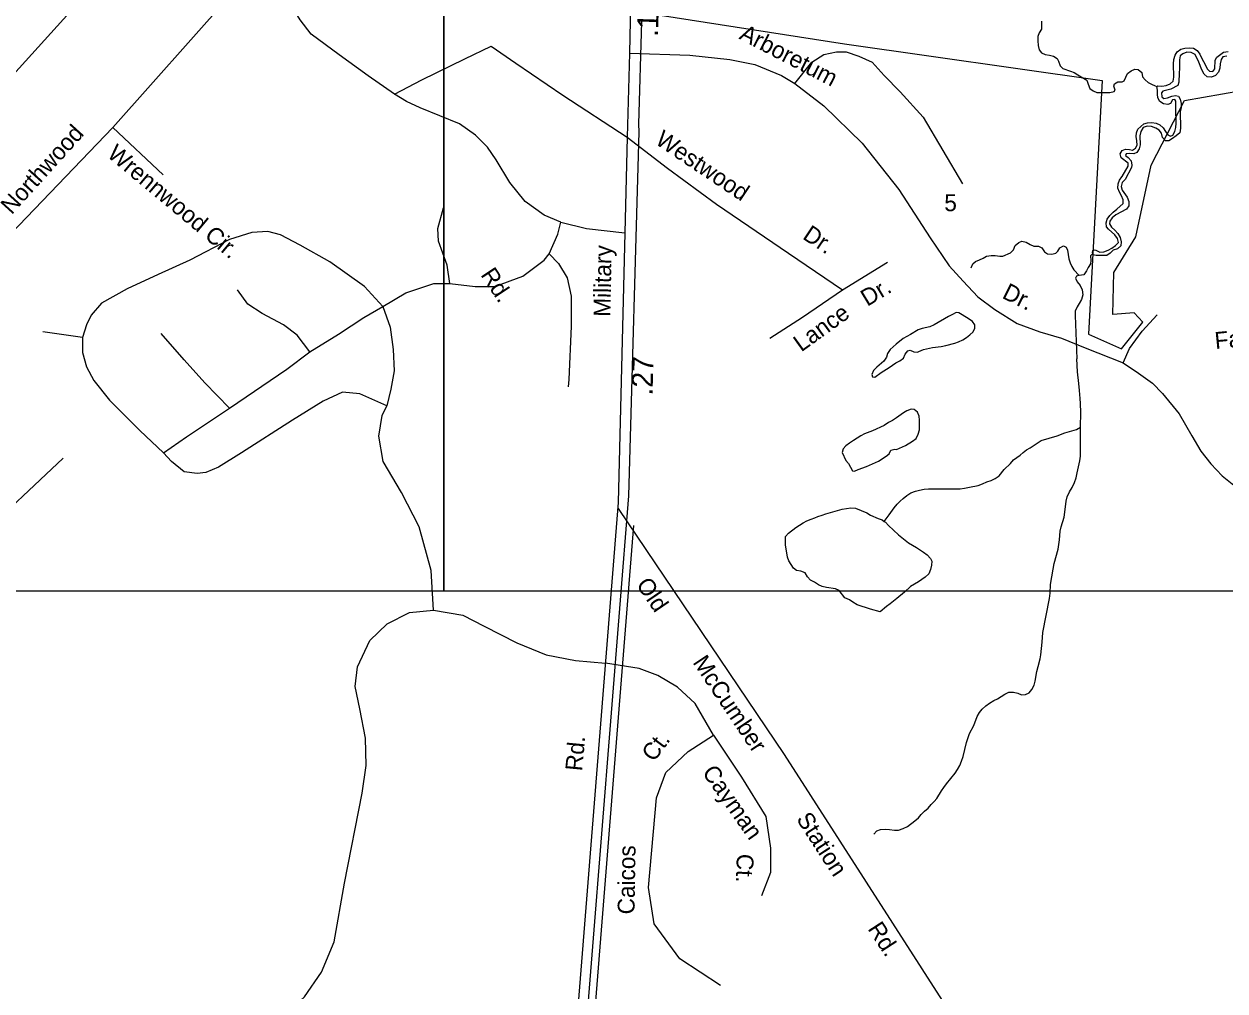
# Model space of a CAD drawing. Extents: x 1945482 to 2853149, y 66427 to 1015778.
# Drawn here: x 2352279 to 2356944, y 182641 to 186396 of the extents above; entities that cross this region are included whole.
import ezdxf

# ---------------------------------------------------------------- set-up
doc = ezdxf.new("R2010")
doc.units = 0
for name, color, linetype in [('Old_Level_10', 7, 'Continuous'), ('Old_Level_11', 7, 'Continuous'), ('Old_Level_17', 7, 'Continuous'), ('Old_Level_3', 7, 'Continuous'), ('Old_Level_32', 7, 'Continuous'), ('Old_Level_35', 7, 'Continuous'), ('Old_Level_48', 7, 'Continuous'), ('Old_Level_49', 7, 'Continuous'), ('Old_Level_50', 7, 'Continuous'), ('Old_Level_59', 7, 'Continuous'), ('Old_Level_60', 7, 'Continuous'), ('Old_Level_63', 7, 'Continuous')]:
    doc.layers.add(name, color=color, linetype=linetype)

msp = doc.modelspace()

# ---------------------------------------------------------------- linework, layer by layer
at = {"layer": 'Old_Level_3'}
for points in [[(2354668.7, 185976.9), (2354667, 186006.4), (2354679.3, 186405)], [(2354628.5, 184564.5), (2354668.7, 185976.9)], [(2354054.3, 178192.3), (2354125.7, 178915.7), (2354248.7, 180267.4), (2354452.9, 182376.1), (2354628.5, 184564.5)]]:
    msp.add_lwpolyline(points, dxfattribs=at)
at = {"layer": 'Old_Level_32'}
msp.add_lwpolyline([(2354641.1, 186787.6), (2354630.6, 186282.4), (2354621.2, 185956.4), (2354612.3, 185585.1), (2354587.3, 184538.3), (2354411.9, 182350), (2354402.9, 182256.9), (2354303.6, 181223.7), (2354207.3, 180241), (2354084.6, 178889.8), (2354013.4, 178166.5), (2353982.3, 177893.2), (2353891.1, 176855.4), (2353815.2, 176025.6)], dxfattribs=at)
at = {"layer": 'Old_Level_35'}
for p, q in [((2352623.6, 185993.9), (2353208.3, 186650.4)), ((2352623.6, 185993.9), (2352819.6, 185810.3)), ((2355458.6, 185364.2), (2355632.9, 185470.5)), ((2352506.6, 185178.9), (2352352.3, 185200.5))]:
    msp.add_line(p, q, dxfattribs=at)
for points in [[(2352962.6, 187001.9), (2351962.4, 185896.7), (2351916.6, 185840.9), (2351893.8, 185809.9), (2351886.5, 185793.7), (2351885.1, 185777.6), (2351885.8, 185759.6), (2351888.3, 185747.7), (2351892.6, 185739.9), (2351911.4, 185720.6), (2352094.3, 185547.8), (2352104.6, 185540.2), (2352114.8, 185534.6), (2352122.9, 185532.9), (2352148.9, 185532), (2352166.8, 185534.7), (2352176.8, 185537.1), (2352186.6, 185541.5), (2352198.3, 185549.9), (2352623.6, 185993.9)], [(2353718.3, 186123), (2353615.7, 186194.6), (2353503.7, 186275.5), (2353394.9, 186356.3), (2353351.3, 186412.3), (2353273.6, 186539.9), (2353208.3, 186650.4)], [(2353718.3, 186123), (2353824.4, 186178.9), (2353990.6, 186260.6), (2354094.1, 186309.7), (2354189.4, 186244.3), (2354371.9, 186119), (2354621.2, 185956.4)], [(2354630.6, 186282.4), (2354864.8, 186274.3), (2355020.1, 186257.9), (2355118.1, 186238.8), (2355221.6, 186195.3), (2355273.4, 186165.3)], [(2355273.4, 186165.3), (2355338.7, 186247), (2355385, 186277), (2355434.1, 186287.9), (2355472.2, 186287.9), (2355521.2, 186271.5), (2355573, 186247), (2355619.3, 186195.3), (2355681.9, 186132.6), (2355771.8, 186034.5), (2355924.3, 185775.6)], [(2355273.4, 186165.3), (2355385, 186078.1), (2355534.8, 185933.7), (2355676.5, 185753.8), (2355799, 185565.8), (2355872.5, 185456.8), (2355927, 185396.9), (2355984.2, 185336.9), (2356049.6, 185287.9), (2356136.7, 185233.4), (2356223.9, 185200.7), (2356308.3, 185176.2), (2356400.9, 185138), (2356548, 185080.8)], [(2354364.4, 185626.7), (2354299.8, 185653.2), (2354225.2, 185706.1), (2354166.1, 185780.8), (2354113.2, 185867.9), (2354079, 185917.7), (2354032.4, 185964.3), (2353970.2, 186007.9), (2353817.8, 186070.1), (2353764.9, 186095), (2353718.3, 186123)], [(2354621.2, 185956.4), (2354777.7, 185835.6), (2354968.3, 185696.6), (2355248.9, 185505.9), (2355458.6, 185364.2)], [(2353932.3, 185388.9), (2353923.1, 185459.9), (2353889.1, 185552.6), (2353886, 185602), (2353907.7, 185682.3)], [(2354318.1, 185503.2), (2354352, 185580.4), (2354364.4, 185626.7)], [(2354364.4, 185626.7), (2354463.1, 185602), (2354612.3, 185585.1)], [(2353673.1, 185299.3), (2353602.1, 185376.5), (2353466.3, 185472.3), (2353352.2, 185537.1), (2353275, 185577.3), (2353225.6, 185589.6), (2353163.9, 185586.5), (2353077.5, 185558.7), (2352923.2, 185478.4), (2352799.7, 185422.9), (2352679.4, 185367.3), (2352580.6, 185311.7), (2352540.5, 185265.4), (2352522, 185228.3), (2352506.6, 185178.9)], [(2353932.3, 185388.9), (2354031.1, 185376.5), (2354108.2, 185376.5), (2354216.3, 185416.7), (2354299.6, 185478.4), (2354318.1, 185503.2)], [(2354318.1, 185503.2), (2354355.1, 185466.1), (2354389.1, 185410.5), (2354404.5, 185339.5), (2354404.5, 185222.1), (2354395.3, 185015.2), (2354392.2, 184987.5)], [(2353673.1, 185299.3), (2353762.6, 185351.8), (2353870.6, 185388.9), (2353932.3, 185388.9)], [(2353389.2, 185123.3), (2353339.8, 185188.2), (2353287.3, 185228.3), (2353204, 185271.5), (2353148.5, 185308.6), (2353108.3, 185364.2)], [(2355175.3, 185176.2), (2355303.3, 185257.9), (2355458.6, 185364.2)], [(2353389.2, 185123.3), (2353500.3, 185191.3), (2353599, 185256.1), (2353673.1, 185299.3)], [(2353673.1, 185299.3), (2353700.9, 185219.1), (2353713.2, 185132.6), (2353716.3, 185049.2), (2353704, 184978.2), (2353688.5, 184913.3)], [(2356548, 185080.8), (2356572.5, 185135.3), (2356621.5, 185203.4), (2356680.1, 185266.6)], [(2353077.5, 184904.1), (2352981.8, 185002.9), (2352901.6, 185092.4), (2352812.1, 185194.3)], [(2352506.6, 185178.9), (2352506.6, 185120.2), (2352522, 185064.7), (2352549.8, 185012.2), (2352611.5, 184935), (2352728.8, 184817.6), (2352821.3, 184731.1)], [(2353077.5, 184904.1), (2353299.7, 185055.4), (2353389.2, 185123.3)], [(2356548, 185080.8), (2356607.9, 185039.9), (2356662.4, 185001.8), (2356700.5, 184960.9), (2356765.9, 184881.9), (2356814.9, 184797.4), (2356850.3, 184737.5), (2356888.4, 184688.4), (2356932, 184642.1), (2357016.4, 184574), (2357454.9, 184282.4), (2357623.8, 184170.7)], [(2353688.5, 184913.3), (2353583.6, 184959.7), (2353515.7, 184965.8), (2353441.6, 184931.9), (2353321.3, 184857.8), (2353123.8, 184731.1), (2353034.3, 184675.6), (2352984.9, 184653.9), (2352951, 184650.9), (2352901.6, 184657), (2352852.2, 184697.2), (2352821.3, 184731.1)], [(2352821.3, 184731.1), (2352910.8, 184792.9), (2353077.5, 184904.1)], [(2353869.1, 184119.7), (2353859.8, 184274.1), (2353813.5, 184444), (2353745.6, 184576.7), (2353674.6, 184697.2), (2353657.7, 184796), (2353670, 184876.3), (2353688.5, 184913.3)], [(2351457.6, 183705.5), (2351535.2, 183860.9), (2351612.9, 183969.7), (2351742.4, 184094), (2352094.5, 184394.5), (2352431.1, 184710.5)], [(2354586.7, 184515.3), (2355231.5, 183560.2), (2356187.5, 182072.6), (2356380.5, 181776.7), (2356408.6, 181686.4), (2356421, 181614.7), (2356427.2, 181511.9), (2356424.1, 181465.2), (2356411.7, 181421.6), (2356380.5, 181337.4)], [(2352969.5, 182186.6), (2352983.4, 182270), (2353020.4, 182347.2), (2353082.1, 182412), (2353168.5, 182467.6), (2353273.5, 182532.5), (2353369.1, 182618.9), (2353433.9, 182714.7), (2353483.3, 182832), (2353523.4, 183060.5), (2353592.9, 183409.5), (2353608.3, 183517.5), (2353605.2, 183622.5), (2353583.6, 183736.8), (2353565.1, 183823.3), (2353574.4, 183900.5), (2353622.2, 184002.4), (2353690.1, 184067.2), (2353776.5, 184110.5), (2353869.1, 184119.7)], [(2353869.1, 184119.7), (2353983.3, 184101.2), (2354066.6, 184058), (2354193.1, 183993.1), (2354307.3, 183946.8), (2354421.5, 183925.2), (2354537.2, 183913.8)], [(2354984.6, 182662.7), (2354826.5, 182766.7), (2354727, 182902.4), (2354704.4, 183042.6), (2354736.1, 183390.8), (2354772.2, 183490.3), (2354858.1, 183571.7), (2354957.5, 183635.1), (2354885.2, 183757.2), (2354817.4, 183820.5), (2354740.6, 183865.7), (2354668.3, 183892.9), (2354537.2, 183913.8)], [(2354957.5, 183635.1), (2355066, 183472.2), (2355160.9, 183318.5), (2355179, 183196.3), (2355179, 183101.4), (2355142.8, 183010.9)]]:
    msp.add_lwpolyline(points, dxfattribs=at)
at = {"layer": 'Old_Level_48'}
msp.add_lwpolyline([(2354691.3, 186439), (2355465.8, 186318.3), (2356467.2, 186175.9), (2356414.1, 185191.4), (2356541.1, 185135.2), (2356623.9, 185238.7), (2356591.4, 185274.2), (2356508.6, 185268.3), (2356511.6, 185430.9), (2356597.3, 185569.8), (2356656.4, 185847.7), (2356786.4, 186099), (2357008, 186137.5)], dxfattribs=at)
at = {"layer": 'Old_Level_49'}
msp.add_lwpolyline([(2354691.3, 186439), (2355465.8, 186318.3), (2356467.2, 186175.9), (2356414.1, 185191.4), (2356541.1, 185135.2), (2356623.9, 185238.7), (2356591.4, 185274.2), (2356508.6, 185268.3), (2356511.6, 185430.9), (2356597.3, 185569.8), (2356656.4, 185847.7), (2356786.4, 186099), (2357008, 186137.5)], dxfattribs=at)
at = {"layer": 'Old_Level_50'}
msp.add_line((2354470.9, 182244.1), (2354647.4, 184448.3), dxfattribs=at)
at = {"layer": 'Old_Level_59'}
for points in [[(2356230.5, 186407.1), (2356230.5, 186375.8), (2356222, 186362), (2356216.5, 186347.7), (2356216.5, 186330.2), (2356217.7, 186312.5), (2356221.5, 186295.6), (2356231, 186283.7), (2356245.2, 186277.7), (2356261.7, 186275.2), (2356278, 186270.4), (2356291.7, 186261.6), (2356297.5, 186251), (2356303.7, 186233.9), (2356314, 186222.5), (2356343, 186213.1), (2356358.2, 186207.1), (2356372.2, 186199), (2356385, 186190.3), (2356400.5, 186182.1), (2356406.7, 186177.2), (2356411.7, 186161.9), (2356418.5, 186144.8), (2356431.5, 186136), (2356446, 186130.5), (2356463.2, 186129.7), (2356496.5, 186130.5), (2356513.7, 186133.7), (2356516.7, 186139.5), (2356511.5, 186155), (2356514.2, 186163.5), (2356527, 186171.1), (2356544, 186171.6), (2356552.2, 186175.4), (2356558, 186189.4), (2356565.5, 186203.2), (2356578.7, 186214.2), (2356593, 186220.7), (2356606.5, 186218.9), (2356620, 186207.9), (2356623, 186190.4), (2356633, 186178.7), (2356645, 186169.3), (2356658.5, 186161.8), (2356672.7, 186156.3), (2356678.7, 186153)], [(2355957.2, 185449.7), (2355964.5, 185464.3), (2355974.5, 185473.9), (2355990.2, 185479.8), (2356004, 185486.7), (2356016.7, 185495), (2356035.2, 185497.4), (2356051.5, 185497.6), (2356069, 185494), (2356080.5, 185494.7), (2356110.2, 185507.2), (2356121.7, 185519.1), (2356128.5, 185536.3), (2356143.2, 185548.1), (2356155, 185552.7), (2356171.2, 185549.4), (2356186.5, 185540), (2356201.5, 185533.6), (2356218.7, 185533.1), (2356232.5, 185526.4), (2356242.7, 185511.6), (2356254, 185503.7), (2356271.2, 185501.7), (2356287.2, 185506.1), (2356294, 185514), (2356302.2, 185527.4), (2356316, 185534.3), (2356327, 185529.7), (2356332.5, 185517.9), (2356337.7, 185483.8), (2356342, 185468.8), (2356349, 185454.4), (2356356.7, 185441.1), (2356377.5, 185420)], [(2356429.8, 185504.3), (2356421.5, 185495.2), (2356422.5, 185477), (2356421.7, 185465.1), (2356412.5, 185450.6), (2356405.2, 185437.1), (2356395, 185422.5), (2356377.5, 185420)], [(2356377.5, 185420), (2356375.2, 185419.7), (2356366.7, 185416.6), (2356363, 185408.4), (2356370, 185394.3), (2356381.5, 185381.1), (2356389.2, 185363.8), (2356391.2, 185344.5), (2356385.7, 185326.3), (2356377.7, 185310.8), (2356369.5, 185298.2), (2356362, 185281), (2356361.5, 185264.6), (2356368.2, 185096.2)], [(2356382.7, 184830.3), (2356383.7, 184887), (2356382.5, 184922.1), (2356380.5, 184941.4), (2356378.7, 184972.7), (2356375.7, 185000), (2356370.5, 185044.7), (2356368.2, 185096.2)], [(2355579.2, 183250.8), (2355591.5, 183263.2), (2355606.2, 183267.9), (2355624.7, 183269.9), (2355640, 183268.8), (2355659.7, 183265.7), (2355675, 183266.1), (2355693.5, 183272.4), (2355710, 183280.3), (2355738.7, 183302), (2355752.7, 183313.6), (2355764, 183327.2), (2355777, 183340), (2355791.2, 183351.6), (2355802.2, 183364.9), (2355814.5, 183376.8), (2355825, 183389.2), (2355842.5, 183418.1), (2355852, 183431.8), (2355862.2, 183446.1), (2355895.5, 183487.7), (2355905, 183501), (2355913.5, 183516.8), (2355920.5, 183533.7), (2355926.5, 183551.2), (2355939, 183606.1), (2355951.2, 183640.6), (2355967.5, 183672), (2355980.5, 183707), (2355989.7, 183722.7), (2356000, 183735.5), (2356015, 183748.4), (2356028.7, 183758.5), (2356046, 183769.7), (2356060.2, 183776.1), (2356089, 183793.8), (2356103.5, 183801.1), (2356122.7, 183801.8), (2356139, 183797.1), (2356153.5, 183790.8), (2356169, 183792.7), (2356183, 183799.6), (2356194, 183812.5), (2356202.5, 183829.2), (2356206.7, 183844.1), (2356213.2, 183881.3), (2356217.5, 183900.9), (2356226.2, 183931.4), (2356228.7, 183946.4), (2356234, 183996.3), (2356236.5, 184033.3), (2356261.7, 184165), (2356264.2, 184186.3), (2356266.5, 184219.7), (2356276.7, 184279.5), (2356280.7, 184300.6), (2356295.2, 184357), (2356298.5, 184374.5), (2356301, 184392.7), (2356303.2, 184426.9), (2356307.5, 184444), (2356318.5, 184480.6), (2356322, 184501), (2356327.2, 184542.6), (2356331, 184560.3), (2356339.2, 184579), (2356349.7, 184596.8), (2356359, 184616.2), (2356365.2, 184634.1), (2356370, 184652.7), (2356380, 184699.2), (2356382, 184718.1), (2356382.5, 184733.4), (2356382.5, 184818.7), (2356382.7, 184830.3)], [(2355620.2, 184464.8), (2355639.7, 184489.9), (2355659, 184517.6), (2355670.2, 184531), (2355682.2, 184543.6), (2355694, 184553.9), (2355708.2, 184565.4), (2355723.5, 184575.3), (2355741.2, 184582.2), (2355757, 184586.1), (2355775, 184589.8), (2355792.5, 184591.6), (2355899, 184590.5), (2355915, 184591.1), (2355931.5, 184593.5), (2355951, 184597), (2355984.5, 184604.6), (2356002, 184610.2), (2356018.7, 184617.7), (2356036, 184623.1), (2356051.5, 184631.5), (2356066, 184641.9), (2356086.2, 184666.6), (2356110.7, 184689.8), (2356122.5, 184703.5), (2356147.5, 184721.7), (2356159.2, 184732.7), (2356172.2, 184742.1), (2356186.7, 184749.8), (2356229.7, 184778.7), (2356291.5, 184796.9), (2356321.2, 184808), (2356366.5, 184821.9), (2356382.7, 184830.3)]]:
    msp.add_lwpolyline(points, dxfattribs=at)
at = {"layer": 'Old_Level_60'}
for points in [[(2356678.7, 186153), (2356683, 186156.4), (2356698.5, 186154), (2356715.7, 186156.8), (2356730.2, 186163), (2356742, 186174.2), (2356745, 186189.5), (2356744, 186240.9), (2356745.2, 186257.7), (2356750, 186274.7), (2356757.7, 186288), (2356771.5, 186297.9), (2356787.7, 186302.5), (2356805.7, 186303.1), (2356821.2, 186301.4), (2356835.5, 186292.5), (2356846.5, 186279), (2356852.7, 186263.9), (2356867.5, 186235.8), (2356874, 186221.4), (2356883.5, 186212.4), (2356896.5, 186211.3), (2356903.7, 186221.9), (2356905.5, 186255.1), (2356912.2, 186267.6), (2356938.2, 186285.9), (2356956, 186288.7)], [(2356951, 186270.6), (2356935.5, 186268), (2356928.5, 186257.5), (2356925.2, 186241.6), (2356924, 186223.8), (2356918.5, 186209.1), (2356906.5, 186196), (2356891.2, 186189.5), (2356875, 186190.4), (2356862.5, 186201.6), (2356854.2, 186217.9), (2356842.2, 186247.7), (2356827.7, 186277.6), (2356812.2, 186285.2), (2356795.5, 186286), (2356780.2, 186280.1), (2356769, 186272.3), (2356766.7, 186257.3), (2356767.5, 186241.3), (2356767.2, 186222.7), (2356765.7, 186205.2), (2356764.5, 186170.5), (2356760, 186157.3), (2356733.7, 186143.3), (2356718, 186138.6), (2356702.2, 186135), (2356697.2, 186128.7), (2356698.2, 186112.7), (2356706.2, 186106.7), (2356720.2, 186109.8), (2356736.5, 186115.3), (2356751.7, 186118.3), (2356762.5, 186115.9), (2356769.5, 186103.6), (2356774, 186087.1), (2356774, 186071.9), (2356769.2, 186055.4), (2356771, 185991.5), (2356767.7, 185973.9), (2356754.5, 185961.7), (2356739.7, 185950.9), (2356725.5, 185942.1), (2356712.5, 185941.8), (2356701.5, 185954.9), (2356696.5, 185972.1), (2356687.7, 185983.9), (2356674.5, 185991.6), (2356658, 185997.8), (2356640.7, 185999.3), (2356626.2, 185993.5), (2356616.7, 185978.6), (2356613.2, 185961.2), (2356613.7, 185927.2), (2356610.2, 185910.9), (2356601, 185897.5), (2356589.5, 185892), (2356571.5, 185892.5), (2356559.5, 185891.9), (2356557.7, 185885.3), (2356567.7, 185877.1), (2356579, 185865.1), (2356582.2, 185848.3), (2356580.8, 185838.4), (2356555.7, 185791.5)], [(2356616.7, 185998.5), (2356628.5, 186008), (2356643.2, 186011.6), (2356659.2, 186013.1), (2356676.5, 186010.7), (2356691, 186004.9), (2356703.7, 185993.1), (2356712.5, 185978.2), (2356722, 185965.8), (2356731.5, 185959.8), (2356741.5, 185964.1), (2356748.2, 185978.7), (2356753.2, 185993.7), (2356754.5, 186011.1), (2356754.2, 186029.3), (2356752.5, 186047.5), (2356753, 186095.8), (2356748.2, 186102.3), (2356739.2, 186101.3), (2356732.2, 186087.5), (2356721.7, 186083.9), (2356704.5, 186085.6), (2356690.5, 186095), (2356682.7, 186108.6), (2356681.7, 186123.8), (2356682, 186139), (2356678.7, 186153)], [(2356544.4, 185803.7), (2356567.9, 185843.5), (2356567.5, 185855.9), (2356541, 185876.2), (2356536, 185892.2), (2356544.2, 185904.5), (2356557, 185910.3), (2356572.5, 185908.5), (2356585, 185905.4), (2356596.5, 185913.1), (2356602, 185925.8), (2356601.2, 185942.1), (2356599, 185958.4), (2356599.5, 185973.5), (2356605.7, 185987.7)], [(2356605.7, 185987.7), (2356616.7, 185998.5)], [(2356429.8, 185504.3), (2356429.5, 185508.6), (2356430.5, 185516.5), (2356440, 185518.8), (2356457.7, 185510.3), (2356473.5, 185511.8), (2356490, 185517.5), (2356503.7, 185525.6), (2356518.2, 185536), (2356529.5, 185547.8), (2356526, 185563.1), (2356515.5, 185577.3), (2356490.7, 185599), (2356483.5, 185607.8), (2356481.7, 185623.9), (2356485.7, 185638.4), (2356496.5, 185652.6), (2356508.7, 185665.3), (2356523.5, 185676.4), (2356547.5, 185698.5), (2356548.5, 185712.7), (2356542, 185728.9), (2356534.5, 185743.5), (2356528, 185758.6), (2356528.2, 185775.2), (2356534, 185789.9), (2356542.5, 185802.5), (2356544.4, 185803.7)], [(2356555.7, 185791.5), (2356544.2, 185780.5), (2356540.5, 185765), (2356544.7, 185750.6), (2356563.2, 185723.2), (2356569.5, 185707.1), (2356570.2, 185689.8), (2356560.7, 185676.8), (2356519.5, 185654.5), (2356505.7, 185643.5), (2356496.7, 185629.8), (2356494.5, 185619.8), (2356502.7, 185606.7), (2356516, 185594.9), (2356527.5, 185581.9), (2356536.7, 185566.8), (2356541, 185550.5), (2356538.5, 185534.8), (2356526, 185523.1), (2356509.2, 185517.1), (2356498.2, 185506.4), (2356484.5, 185497.6), (2356468.5, 185496.9)], [(2356468.5, 185496.9), (2356443.7, 185497.4), (2356430, 185500.2), (2356429.8, 185504.3)], [(2355583.7, 185025.1), (2355608.7, 185042.8), (2355639.2, 185062.1), (2355664.9, 185080.7), (2355681.2, 185088.3), (2355694.4, 185097.8), (2355701.7, 185113.7), (2355712.2, 185126.3), (2355720.4, 185129.5), (2355735.2, 185122.8), (2355749.9, 185121.9), (2355754.4, 185124.8), (2355772.9, 185132.6), (2355807.4, 185139.7), (2355840.7, 185143.7), (2355859.2, 185147.2), (2355893.7, 185156.4), (2355908.2, 185161.6), (2355924.9, 185170.2), (2355939.4, 185179), (2355953.2, 185189), (2355964.9, 185200), (2355971.7, 185215.3), (2355971.7, 185227.6), (2355963.2, 185240.9), (2355950.2, 185250.1), (2355922.9, 185266.1), (2355910.4, 185274.9), (2355899.2, 185275.3), (2355885.2, 185268.5), (2355869.2, 185259.6), (2355814.7, 185227.5), (2355797.7, 185220), (2355767.2, 185213.6), (2355752.2, 185208.8), (2355722.4, 185190.2), (2355707.4, 185182.8), (2355693.7, 185174.4), (2355666.4, 185152.6), (2355643.7, 185132.6), (2355633.2, 185116.8), (2355628.7, 185102), (2355619.2, 185087.3), (2355590.9, 185063.6), (2355578.4, 185050.5), (2355572.2, 185034.7), (2355574.9, 185026.2), (2355583.7, 185025.1)], [(2355504.5, 184659.7), (2355518.7, 184666.3), (2355551.2, 184677.5), (2355598, 184698.9), (2355627.5, 184717.4), (2355639.7, 184727.6), (2355646, 184741.7), (2355661.2, 184744.8), (2355667.2, 184744.3), (2355702.7, 184759), (2355729.7, 184775.9), (2355744.5, 184786.6), (2355752, 184803.6), (2355756.5, 184820.5), (2355757, 184857.2), (2355756.2, 184872.8), (2355749, 184888.7), (2355736, 184899.2), (2355724.2, 184900.2), (2355708.2, 184894.5), (2355694.5, 184885.8), (2355668, 184866.7), (2355652.5, 184856.6), (2355636.2, 184848), (2355620, 184837.6), (2355574.7, 184816.3), (2355543.7, 184804.5), (2355528.7, 184796.8), (2355501.2, 184778.2), (2355485.5, 184769), (2355471.2, 184758.6), (2355460, 184746.8), (2355456.5, 184732.5), (2355471, 184701.6), (2355480.7, 184689.8), (2355496.7, 184660.7), (2355504.5, 184659.7)], [(2355620.2, 184464.8), (2355625, 184461.7), (2355637.2, 184448.5), (2355675, 184413), (2355701.5, 184391.6), (2355714.5, 184381.8), (2355746, 184363), (2355773, 184345.4), (2355786.5, 184334.6), (2355799.5, 184321.2), (2355805.5, 184309.8), (2355804, 184294.6), (2355799.5, 184277.4), (2355792.7, 184260.8), (2355779, 184247.5), (2355753.5, 184229.6), (2355737.2, 184221.5), (2355721.7, 184211.9), (2355698.5, 184190.4), (2355669.7, 184165.6), (2355643.5, 184144.1), (2355628.7, 184134.4), (2355604, 184113.8), (2355566.7, 184123.3), (2355515.2, 184141.1), (2355497.7, 184150.8), (2355484.7, 184160.1), (2355467.5, 184168.5), (2355445.5, 184195.7), (2355430.2, 184202.4), (2355395.5, 184207.5), (2355378.7, 184212.1), (2355364.5, 184218.3), (2355349, 184228.5), (2355333.7, 184237.1), (2355322.7, 184249.5), (2355312.7, 184264.8), (2355296.2, 184271.3), (2355279.5, 184273.9), (2355268, 184283.7), (2355249, 184311.8), (2355244.5, 184326), (2355236.5, 184374.1), (2355236.7, 184406.4), (2355248, 184418.6), (2355277, 184441.5), (2355305.2, 184459.7), (2355319.7, 184467.1), (2355336.2, 184473.7), (2355351, 184478.4), (2355362.5, 184483.9), (2355378.7, 184488.6), (2355392.7, 184494.3), (2355456.2, 184512.2), (2355490.7, 184517.5), (2355508.2, 184516.3), (2355552.7, 184497.5), (2355566.7, 184489), (2355596, 184475.3), (2355611.7, 184470.1), (2355620.2, 184464.8)]]:
    msp.add_lwpolyline(points, dxfattribs=at)
at = {"layer": 'Old_Level_63'}
msp.add_lwpolyline([(2334313.2, 192135.8), (2353909.6, 192135.8), (2353909.6, 184193.5), (2334313.2, 184193.5)], close=True, dxfattribs=at)
msp.add_lwpolyline([(2368085.3, 184193.5), (2353909.6, 184193.5), (2353909.6, 192135.8), (2369645.2, 192135.8)], dxfattribs=at)

# ---------------------------------------------------------------- texts
at = {"layer": 'Old_Level_10'}
for s, height, rotation, p in [('Arboretum', 65.62, 332.6069, (2355053, 186339.6)), ('Northwood', 65.62, 47.8663, (2352231, 185653.1)), ('Westwood', 65.62, 326.206, (2354726.5, 185933.1)), ('Wrennwood Cir.', 65.617, 320.1628, (2352598, 185883.3)), ('Dr.', 65.62, 326.4743, (2355299.5, 185564.1)), ('Rd.', 65.62, 303.3693, (2354050.5, 185422.2)), ('Dr.', 65.62, 31.0934, (2355554.2, 185297.5)), ('Dr.', 65.62, 333.4881, (2356074.1, 185333.8)), ('Lance', 65.62, 35.8124, (2355297.8, 185120.5)), ('Fair', 65.62, 5.5482, (2356906.7, 185133.6)), ('Old', 65.62, 304.315, (2354654.5, 184218.9)), ('McCumber', 65.62, 303.8504, (2354874.3, 183917.1)), ('Ct.', 65.62, 53.3546, (2354725.3, 183527.7)), ('Cayman', 65.62, 305.1313, (2354910.6, 183489.7)), ('Station', 65.62, 302.9952, (2355276.6, 183309)), ('Caicos', 65.62, 89.1173, (2354650.1, 182938.4)), ('Ct.', 65.62, 267.7874, (2355048.1, 183174.9)), ('Rd.', 65.62, 302.951, (2355553.9, 182883.1))]:
    msp.add_text(s, height=height, rotation=rotation, dxfattribs=at).set_placement(p)
msp.add_text('5', height=65.6, dxfattribs=at).set_placement((2355853.4, 185669))
at = {"layer": 'Old_Level_11'}
for s, rotation, p in [('Military', 88.9558, (2354556.6, 185258.6)), ('Rd.', 84.5366, (2354446.3, 183493.4))]:
    msp.add_text(s, height=65.62, rotation=rotation, dxfattribs=at).set_placement(p)
at = {"layer": 'Old_Level_17'}
for s, rotation, p in [('.16', 88.2478, (2354741.1, 186345.1)), ('.27', 88.3768, (2354720, 184952.4))]:
    msp.add_text(s, height=82.02, rotation=rotation, dxfattribs=at).set_placement(p)

doc.saveas('drawing.dxf')
